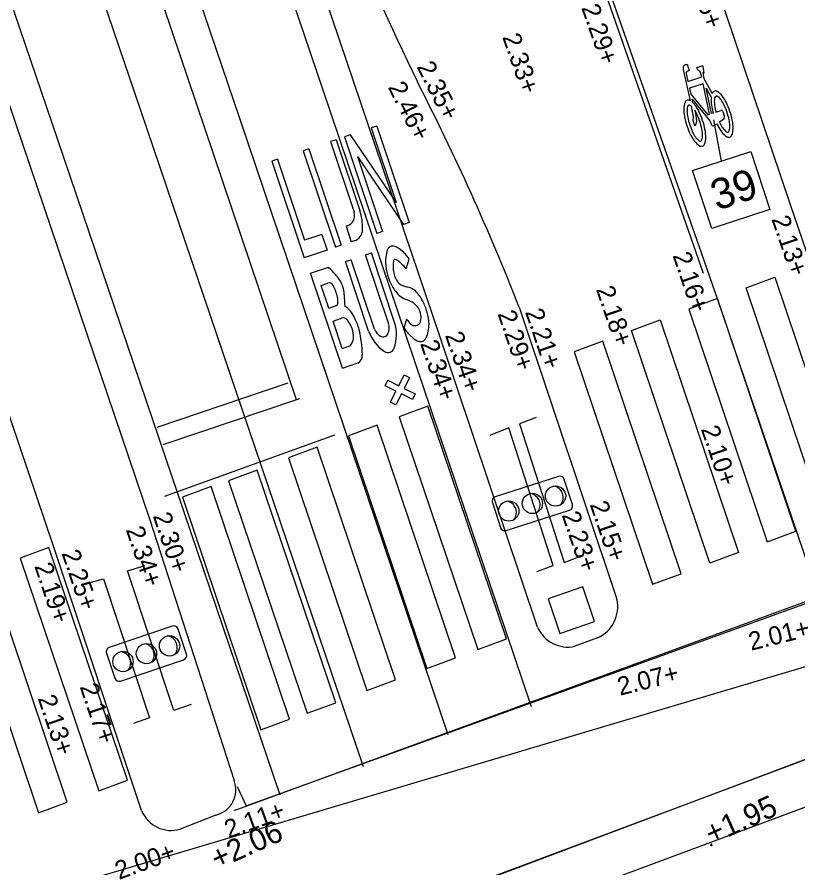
# Model space of a CAD drawing. Extents: x 122462 to 123306, y 485548 to 486417.
# Drawn here: x 122839.17 to 122851.95, y 486070.8 to 486084.73 of the extents above; entities that cross this region are included whole.
import ezdxf

# ---------------------------------------------------------------- set-up
doc = ezdxf.new("R2010")
doc.units = 0
for name, color, linetype in [('B nummers', 7, 'Continuous'), ('B-WE-AL-WERKGRENS-G', 7, 'Continuous'), ('B-WE-IE-MEUBILAIR_WEGMEUBILAIR-S', 7, 'Continuous'), ('B-WE-OG-HOOGTEPUNT-S', 7, 'Continuous'), ('B-WE-OG-TOPOGRAFIE_RAILS-G', 7, 'Continuous'), ('B-WE-VH-KANTOPSLUITING_TROTTOIRBAND_180 200-G', 7, 'Continuous'), ('B-WE-VH-KANTOPSLUITING_TROTTOIRBAND_280 300-G', 7, 'Continuous'), ('B-WE-VH-MATERIAALGRENS-G', 7, 'Continuous'), ('B-WE-VH-MATERIAALGRENS_ASFALT-G', 7, 'Continuous'), ('B-WE-VW-MARKERING_DWARS_DRIEHOEK_3030-G', 7, 'Continuous'), ('B-WE-VW-MARKERING_DWARS_DRIEHOEK_5050-G', 7, 'Continuous'), ('B-WE-VW-MARKERING_DWARS_OVERSTEEK_BLOKSTREEP50-G', 7, 'Continuous'), ('B-WE-VW-MARKERING_DWARS_OVERSTEEK_VOETGANGERS-G', 7, 'Continuous'), ('B-WE-VW-MARKERING_LANGS_STREEP_DOORGETROKKEN_010-G', 7, 'Continuous'), ('B-WE-VW-MARKERING_OVERIG-G', 7, 'Continuous'), ('B-WE-VW-MARKERING_SYMBOOL-S', 7, 'Continuous'), ('B-WE-VW-VERKEERSTEKEN_BEBAKENING-S', 7, 'Continuous'), ('V markering figuratie', 7, 'Continuous'), ('V markering ononderbroken streep 10 cm', 7, 'Continuous'), ('V materiaalscheiding algemeen', 7, 'Continuous'), ('V trottoirband 180-200x250 mm specie', 7, 'Continuous'), ('V zaaglijn', 7, 'Continuous')]:
    doc.layers.add(name, color=color, linetype=linetype)

msp = doc.modelspace()

# ---------------------------------------------------------------- linework, layer by layer
at = {"layer": 'B nummers'}
msp.add_line((122850.702, 486082.373), (122850.572, 486083.049), dxfattribs=at)
msp.add_lwpolyline([(122850.227, 486082.217), (122851.177, 486082.53), (122851.49, 486081.58), (122850.541, 486081.267)], close=True, dxfattribs=at)
at = {"layer": 'B-WE-AL-WERKGRENS-G'}
msp.add_lwpolyline([(122835.324, 486068.154), (122835.77, 486069.249), (122856.52, 486075.417), (122857.417, 486078.187), (122857.632, 486078.279)], dxfattribs=at)
at = {"layer": 'B-WE-IE-MEUBILAIR_WEGMEUBILAIR-S'}
for points in [[(122848.033, 486077.21), (122846.997, 486076.878)], [(122848.259, 486076.751), (122848.127, 486077.161)], [(122846.949, 486076.783), (122847.081, 486076.373)], [(122847.175, 486076.324), (122848.211, 486076.656)], [(122841.711, 486074.757), (122840.68, 486074.41)], [(122841.943, 486074.301), (122841.806, 486074.71)], [(122840.633, 486074.315), (122840.77, 486073.906)], [(122840.865, 486073.859), (122841.896, 486074.206)]]:
    msp.add_lwpolyline(points, dxfattribs=at)
for centre in [(122847.984, 486076.889), (122847.604, 486076.767), (122847.218, 486076.643), (122841.666, 486074.435), (122841.288, 486074.308), (122840.904, 486074.178)]:
    msp.add_circle(centre, 0.166, dxfattribs=at)
for centre, radius, start, end in [((122848.056, 486077.138), 0.075, 17.7843, 107.7843), ((122847.918, 486076.865), 0.191, 321.7347, 78.7082), ((122847.02, 486076.806), 0.075, 107.7843, 197.7843), ((122847.539, 486076.743), 0.191, 321.7347, 78.7082), ((122847.152, 486076.619), 0.191, 321.7347, 78.7082), ((122848.188, 486076.728), 0.075, 287.7843, 17.7843), ((122847.152, 486076.396), 0.075, 197.7843, 287.7843), ((122841.735, 486074.686), 0.075, 18.6288, 108.6288), ((122841.601, 486074.41), 0.191, 322.5792, 79.5527), ((122841.223, 486074.283), 0.191, 322.5792, 79.5527), ((122840.704, 486074.339), 0.075, 108.6288, 198.6288), ((122840.839, 486074.153), 0.191, 322.5792, 79.5527), ((122841.872, 486074.277), 0.075, 288.6288, 18.6288), ((122840.841, 486073.93), 0.075, 198.6288, 288.6288)]:
    msp.add_arc(centre, radius, start, end, dxfattribs=at)
at = {"layer": 'B-WE-OG-HOOGTEPUNT-S'}
for p, q in [((122850.513, 486071.178), (122850.553, 486071.178)), ((122850.533, 486071.198), (122850.533, 486071.158))]:
    msp.add_line(p, q, dxfattribs=at)
at = {"layer": 'B-WE-OG-TOPOGRAFIE_RAILS-G'}
for p, q in [((122836.339, 486106.728), (122844.174, 486083.54)), ((122834.974, 486106.268), (122842.81, 486083.078)), ((122833.474, 486105.961), (122841.189, 486083.208)), ((122832.11, 486105.5), (122839.825, 486082.745)), ((122844.174, 486083.54), (122847.586, 486073.444)), ((122841.189, 486083.208), (122844.833, 486072.459)), ((122842.81, 486083.078), (122846.221, 486072.983)), ((122839.825, 486082.745), (122843.47, 486071.997))]:
    msp.add_line(p, q, dxfattribs=at)
at = {"layer": 'B-WE-VH-KANTOPSLUITING_TROTTOIRBAND_180 200-G'}
for points in [[(122839.772, 486076.05), (122830.973, 486102.107), (122827.132, 486113.429)], [(122831.584, 486105.321), (122832.323, 486103.149), (122836.246, 486091.538), (122841.344, 486076.501)]]:
    msp.add_lwpolyline(points, dxfattribs=at)
at = {"layer": 'B-WE-VH-KANTOPSLUITING_TROTTOIRBAND_280 300-G'}
for points in [[(122852.477, 486079.763), (122851.83, 486081.654)], [(122847.388, 486079.981), (122848.987, 486075.199)], [(122847.69, 486074.741), (122846.099, 486079.474)], [(122841.344, 486076.501), (122842.722, 486072.232)], [(122841.209, 486071.738), (122839.772, 486076.05)], [(122848.672, 486074.567), (122848.301, 486074.429)], [(122842.421, 486071.665), (122841.839, 486071.434)]]:
    msp.add_lwpolyline(points, dxfattribs=at)
for centre, radius, start, end in [((122848.446, 486075.074), 0.555, 294.0282, 12.9869), ((122848.183, 486074.952), 0.536, 203.1975, 282.7013), ((122842.326, 486072.079), 0.425, 282.9548, 21.1207), ((122841.694, 486071.938), 0.525, 202.4416, 286.0401)]:
    msp.add_arc(centre, radius, start, end, dxfattribs=at)
at = {"layer": 'B-WE-VH-MATERIAALGRENS-G'}
for points in [[(122847.668, 486078.173), (122847.395, 486078.072), (122848.126, 486075.803), (122848.41, 486075.911)], [(122847.677, 486075.653), (122847.942, 486075.753), (122847.219, 486078.007), (122846.906, 486077.881)], [(122842.021, 486073.478), (122841.734, 486073.376), (122840.975, 486075.663), (122841.266, 486075.752)], [(122840.308, 486075.456), (122840.587, 486075.534), (122841.339, 486073.256), (122841.077, 486073.166)], [(122843.58, 486069.23), (122844.248, 486069.643), (122855.498, 486073.858), (122856.812, 486074.283)]]:
    msp.add_lwpolyline(points, dxfattribs=at)
at = {"layer": 'B-WE-VH-MATERIAALGRENS_ASFALT-G'}
msp.add_lwpolyline([(122842.771, 486072.134), (122842.922, 486071.816), (122852.301, 486075.213), (122850.64, 486080.102), (122850.333, 486080.977)], dxfattribs=at)
at = {"layer": 'B-WE-VW-MARKERING_DWARS_DRIEHOEK_3030-G'}
msp.add_line((122844.368, 486077.885), (122841.585, 486076.883), dxfattribs=at)
at = {"layer": 'B-WE-VW-MARKERING_DWARS_DRIEHOEK_5050-G'}
msp.add_lwpolyline([(122849.091, 486070.685), (122856.08, 486073.289)], dxfattribs=at)
at = {"layer": 'B-WE-VW-MARKERING_DWARS_OVERSTEEK_BLOKSTREEP50-G'}
for points in [[(122856.039, 486076.609), (122842.72, 486071.737)], [(122844.23, 486069.624), (122855.857, 486074.004)]]:
    msp.add_lwpolyline(points, dxfattribs=at)
at = {"layer": 'B-WE-VW-MARKERING_DWARS_OVERSTEEK_VOETGANGERS-G'}
for points in [[(122851.57, 486080.47), (122852.854, 486076.661), (122852.385, 486076.487), (122851.101, 486080.296)], [(122851.916, 486076.313), (122850.632, 486080.122), (122850.163, 486079.948), (122851.447, 486076.139)], [(122849.694, 486079.774), (122850.978, 486075.965), (122850.509, 486075.791), (122849.225, 486079.6)], [(122850.04, 486075.617), (122848.756, 486079.426), (122848.287, 486079.252), (122849.571, 486075.443)], [(122847.179, 486074.551), (122845.895, 486078.36), (122845.426, 486078.186), (122846.71, 486074.377)], [(122846.348, 486074.241), (122845.064, 486078.05), (122844.595, 486077.876), (122845.879, 486074.067)], [(122845.364, 486073.88), (122844.08, 486077.689), (122843.611, 486077.515), (122844.895, 486073.706)], [(122844.385, 486073.505), (122843.101, 486077.314), (122842.632, 486077.14), (122843.916, 486073.331)], [(122843.63, 486073.237), (122842.346, 486077.046), (122841.877, 486076.872), (122843.161, 486073.063)], [(122840.976, 486072.238), (122839.692, 486076.047), (122839.223, 486075.873), (122840.507, 486072.064)], [(122839.992, 486071.877), (122838.708, 486075.686), (122838.239, 486075.512), (122839.523, 486071.703)]]:
    msp.add_lwpolyline(points, close=True, dxfattribs=at)
at = {"layer": 'B-WE-VW-MARKERING_LANGS_STREEP_DOORGETROKKEN_010-G'}
for points in [[(122842.379, 486082.508), (122834.669, 486105.323), (122830.244, 486118.192), (122825.281, 486132.973), (122822.384, 486141.602), (122818.71, 486152.508)], [(122843.744, 486078.466), (122842.379, 486082.508)]]:
    msp.add_lwpolyline(points, dxfattribs=at)
at = {"layer": 'B-WE-VW-MARKERING_OVERIG-G'}
for p, q in [((122843.602, 486078.734), (122841.459, 486078.01)), ((122843.792, 486078.482), (122841.555, 486077.726))]:
    msp.add_line(p, q, dxfattribs=at)
msp.add_lwpolyline([(122845.193, 486078.694), (122845.237, 486078.784), (122845.416, 486078.694), (122845.506, 486078.873), (122845.595, 486078.828), (122845.506, 486078.649), (122845.684, 486078.56), (122845.64, 486078.47), (122845.461, 486078.56), (122845.371, 486078.381), (122845.282, 486078.426), (122845.371, 486078.605)], close=True, dxfattribs=at)
at = {"layer": 'B-WE-VW-MARKERING_SYMBOOL-S'}
for p, q in [((122845.058, 486082.946), (122844.965, 486082.915)), ((122845.058, 486082.946), (122845.587, 486081.366)), ((122844.965, 486082.915), (122845.374, 486081.693)), ((122844.392, 486082.723), (122844.298, 486082.692)), ((122844.298, 486082.692), (122844.685, 486081.534)), ((122844.392, 486082.723), (122844.779, 486081.566)), ((122844.622, 486082.8), (122844.53, 486082.769)), ((122844.53, 486082.769), (122845.059, 486081.189)), ((122844.622, 486082.8), (122845.374, 486081.693)), ((122843.946, 486082.574), (122843.852, 486082.542)), ((122843.852, 486082.542), (122844.381, 486080.962)), ((122843.946, 486082.574), (122844.475, 486080.994)), ((122843.432, 486082.402), (122843.338, 486082.37)), ((122843.432, 486082.402), (122843.876, 486081.078)), ((122844.743, 486082.446), (122845.153, 486081.221)), ((122844.743, 486082.446), (122845.496, 486081.336)), ((122843.338, 486082.37), (122843.867, 486080.79)), ((122844.574, 486081.311), (122844.554, 486081.305)), ((122844.554, 486081.305), (122844.639, 486081.049)), ((122845.587, 486081.366), (122845.496, 486081.336)), ((122844.158, 486081.172), (122843.876, 486081.078)), ((122844.158, 486081.172), (122844.244, 486080.916)), ((122845.153, 486081.221), (122845.059, 486081.189)), ((122844.689, 486081.065), (122844.639, 486081.049)), ((122844.244, 486080.916), (122843.867, 486080.79)), ((122844.475, 486080.994), (122844.381, 486080.962)), ((122844.874, 486080.838), (122844.969, 486080.87)), ((122845.35, 486079.732), (122844.969, 486080.87)), ((122844.543, 486080.726), (122844.637, 486080.758)), ((122844.924, 486079.588), (122844.543, 486080.726)), ((122845.018, 486079.62), (122844.637, 486080.758)), ((122845.255, 486079.7), (122844.874, 486080.838)), ((122845.539, 486080.607), (122845.589, 486080.769)), ((122843.974, 486080.537), (122844.265, 486080.635)), ((122844.494, 486078.982), (122843.974, 486080.537)), ((122844.149, 486080.336), (122844.257, 486080.372)), ((122844.271, 486079.967), (122844.149, 486080.336)), ((122844.271, 486079.967), (122844.383, 486080.005)), ((122844.343, 486079.753), (122844.48, 486079.799)), ((122844.493, 486079.306), (122844.343, 486079.753)), ((122845.546, 486079.787), (122845.503, 486079.639)), ((122844.493, 486079.306), (122844.616, 486079.347)), ((122844.494, 486078.982), (122844.748, 486079.067))]:
    msp.add_line(p, q, dxfattribs=at)
for centre, radius, start, end in [((122843.91, 486081.275), 0.916, 358.4678, 18.5084), ((122844.518, 486081.479), 0.176, 288.5084, 18.5084), ((122844.625, 486081.256), 0.201, 288.5084, 358.4664), ((122845.783, 486080.743), 0.581, 162.5811, 173.8728), ((122845.323, 486080.884), 0.0987, 55.9572, 161.0302), ((122844.961, 486080.283), 0.8, 47.5739, 58.6429), ((122845.03, 486080.386), 0.678, 34.3623, 45.9404), ((122845.772, 486080.72), 0.573, 171.5189, 191.9729), ((122845.857, 486080.657), 0.534, 170.7646, 192.7272), ((122845.359, 486080.733), 0.0305, 56.6033, 160.3406), ((122845.014, 486080.199), 0.666, 37.8236, 57.0926), ((122843.343, 486079.627), 1.366, 38.078, 47.5423), ((122846.178, 486080.771), 0.981, 189.9642, 201.426), ((122844.033, 486080.161), 0.493, 2.2905, 38.6433), ((122845.658, 486080.596), 0.327, 189.9568, 224.4098), ((122844.281, 486080.307), 0.0697, 25.5776, 109.8117), ((122843.733, 486080.005), 0.695, 11.465, 28.5477), ((122845.909, 486080.668), 0.692, 201.671, 218.1579), ((122845.625, 486080.654), 0.35, 235.0731, 260.6952), ((122845.49, 486079.996), 0.322, 51.1525, 75.9772), ((122846.896, 486080.17), 2.37, 179.7455, 184.1316), ((122845.696, 486080.487), 0.413, 216.6151, 250.1416), ((122845.224, 486079.795), 0.651, 26.0499, 44.0333), ((122844.363, 486080.069), 0.0675, 287.2524, 333.0662), ((122843.947, 486080.051), 0.476, 358.5689, 11.1936), ((122845.445, 486079.751), 0.365, 34.3033, 72.4534), ((122844.943, 486079.636), 0.974, 15.6661, 27.1748), ((122844.301, 486079.639), 0.428, 22.9181, 57.2918), ((122845.475, 486079.814), 0.307, 348.1175, 27.6026), ((122845.068, 486079.663), 0.846, 2.7296, 16.1609), ((122844.508, 486079.719), 0.0849, 34.6771, 108.905), ((122844.176, 486079.453), 0.51, 20.3181, 37.9776), ((122843.664, 486079.297), 1.15, 16.003, 26.2854), ((122845.855, 486079.976), 0.362, 211.5479, 231.3153), ((122845.682, 486079.774), 0.0964, 236.7417, 345.9783), ((122844.227, 486079.495), 0.448, 357.4989, 17.6099), ((122843.187, 486079.232), 1.628, 6.2971, 13.5646), ((122845.232, 486079.712), 0.233, 203.1225, 240.9839), ((122845.028, 486079.645), 0.233, 335.6159, 13.4773), ((122844.681, 486079.531), 0.698, 341.4584, 16.703), ((122846.195, 486080.119), 0.842, 214.7705, 226.9964), ((122845.318, 486079.714), 0.595, 336.9456, 358.9442), ((122844.476, 486079.485), 0.199, 318.6878, 357.2153), ((122845.579, 486079.83), 0.698, 200.1773, 235.4219), ((122845.164, 486079.576), 0.0816, 236.7834, 340.5599), ((122845.897, 486079.771), 0.384, 224.125, 241.991), ((122845.771, 486079.517), 0.101, 237.3653, 339.6796), ((122844.606, 486079.371), 0.0256, 288.7735, 318.6878), ((122842.536, 486079.128), 2.287, 1.7957, 7.0839), ((122844.692, 486079.184), 0.13, 295.5478, 7.0875), ((122845.241, 486079.346), 0.109, 237.4911, 339.9891)]:
    msp.add_arc(centre, radius, start, end, dxfattribs=at)
at = {"layer": 'B-WE-VW-VERKEERSTEKEN_BEBAKENING-S'}
msp.add_lwpolyline([(122848.428, 486075.401), (122847.861, 486075.206), (122848.056, 486074.639), (122848.623, 486074.834)], close=True, dxfattribs=at)
at = {"layer": 'V markering figuratie'}
for points in [[(122850.114, 486083.95), (122850.137, 486083.958), (122850.173, 486083.852), (122850.149, 486083.844)], [(122850.119, 486083.808), (122850.15, 486083.675), (122850.376, 486083.75), (122850.353, 486083.84), (122850.314, 486083.86), (122850.298, 486083.907), (122850.38, 486083.934)], [(122850.396, 486083.926), (122850.408, 486083.813), (122850.392, 486083.821), (122850.411, 486083.723), (122850.547, 486083.479)], [(122850.19, 486083.36), (122850.075, 486083.872), (122850.075, 486083.911)], [(122850.561, 486083.159), (122850.536, 486083.151), (122850.45, 486083.566), (122850.532, 486083.422)], [(122850.233, 486083.326), (122850.219, 486083.388), (122850.51, 486083.033), (122850.528, 486082.978)], [(122850.258, 486082.967), (122850.235, 486083.037), (122850.239, 486083.104), (122850.207, 486083.272)], [(122850.262, 486083.204), (122850.274, 486083.155), (122850.289, 486083.03), (122850.282, 486082.975)], [(122850.608, 486083.175), (122850.689, 486083.202)], [(122850.72, 486083.186), (122850.744, 486083.115), (122850.736, 486083.06), (122850.668, 486083.009)], [(122850.575, 486082.955), (122850.625, 486082.984)]]:
    msp.add_lwpolyline(points, dxfattribs=at)
msp.add_lwpolyline([(122850.199, 486083.47), (122850.478, 486083.131), (122850.501, 486083.139), (122850.4, 486083.64), (122850.176, 486083.566)], close=True, dxfattribs=at)
for centre, radius, start, end in [((122850.114, 486083.911), 0.0392, 89.9535, 179.9535), ((122850.386, 486083.925), 0.0104, 5.8596, 120.9172), ((122850.163, 486083.802), 0.045, 108.3884, 171.3349), ((122850.601, 486083.467), 0.0549, 108.3884, 158.6996), ((122850.601, 486083.467), 0.0549, 58.0772, 108.3884), ((122850.468, 486083.253), 0.307, 37.3588, 58.0772), ((122850.154, 486083.318), 0.0549, 108.3884, 158.6996), ((122850.154, 486083.318), 0.0549, 58.0772, 108.3884), ((122850.021, 486083.104), 0.307, 56.5158, 58.0772), ((122850.836, 486083.375), 0.307, 171.1742, 179.418), ((122851.17, 486083.372), 0.641, 179.418, 190.2848), ((122850.836, 486083.375), 0.307, 158.6996, 160.261), ((122850.847, 486083.344), 0.265, 164.3305, 182.7462), ((122850.621, 486083.407), 0.0309, 108.3884, 164.3305), ((122850.621, 486083.407), 0.0309, 52.4463, 108.3884), ((122850.478, 486083.221), 0.265, 34.0307, 52.4463), ((122850.206, 486083.038), 0.594, 25.004, 34.0307), ((122850.202, 486083.05), 0.641, 26.492, 37.3588), ((122850.389, 486083.227), 0.307, 158.6996, 179.418), ((122850.723, 486083.223), 0.641, 179.418, 190.2848), ((122850.4, 486083.195), 0.265, 164.3305, 182.7462), ((122850.174, 486083.259), 0.0309, 108.3884, 164.3305), ((122850.174, 486083.259), 0.0309, 52.4463, 108.3884), ((122850.031, 486083.073), 0.265, 48.633, 52.4463), ((122850.021, 486083.104), 0.307, 37.3588, 46.2613), ((122849.756, 486082.902), 0.641, 26.492, 37.3588), ((122851.672, 486083.463), 1.151, 190.2848, 195.3042), ((122851.174, 486083.36), 0.594, 182.7462, 191.7728), ((122851.674, 486083.464), 1.104, 191.7728, 195.1742), ((122849.743, 486082.822), 1.104, 18.3884, 25.004), ((122849.746, 486082.823), 1.151, 18.3884, 26.492), ((122851.225, 486083.314), 1.151, 190.2848, 198.3884), ((122850.728, 486083.211), 0.594, 182.7462, 191.7728), ((122851.228, 486083.315), 1.104, 191.7728, 198.3884), ((122849.759, 486082.889), 0.594, 25.004, 32.0851), ((122849.296, 486082.673), 1.104, 18.3884, 25.004), ((122849.299, 486082.674), 1.151, 18.3884, 26.492), ((122850.697, 486083.178), 0.0248, 18.3884, 108.3884), ((122849.743, 486082.822), 1.104, 11.7728, 18.3884), ((122849.746, 486082.823), 1.151, 10.2848, 18.3884), ((122851.225, 486083.314), 1.151, 198.3884, 206.492), ((122851.228, 486083.315), 1.104, 198.3884, 205.004), ((122850.267, 486082.966), 0.00923, 171.8234, 314.9535), ((122850.254, 486082.979), 0.0277, 314.9535, 351.8234), ((122849.296, 486082.673), 1.104, 11.7728, 18.3884), ((122849.299, 486082.674), 1.151, 10.2848, 18.3884), ((122850.559, 486082.982), 0.0313, 186.2372, 300.5396), ((122851.672, 486083.463), 1.151, 204.5795, 206.492), ((122851.215, 486083.235), 0.641, 206.492, 217.3588), ((122851.674, 486083.464), 1.104, 204.2942, 205.004), ((122851.212, 486083.248), 0.594, 205.004, 214.0307), ((122850.243, 486082.926), 0.594, 2.7462, 11.7728), ((122850.571, 486082.942), 0.265, 344.3305, 2.7462), ((122850.248, 486082.914), 0.641, 359.418, 10.2848), ((122850.765, 486083.1), 0.594, 205.004, 214.0307), ((122849.796, 486082.777), 0.594, 2.7462, 11.7728), ((122849.801, 486082.765), 0.641, 359.418, 10.2848), ((122850.95, 486083.033), 0.307, 217.3588, 238.0772), ((122850.939, 486083.064), 0.265, 214.0307, 232.4463), ((122850.797, 486082.878), 0.0309, 232.4463, 288.3884), ((122850.797, 486082.878), 0.0309, 288.3884, 344.3305), ((122850.582, 486082.91), 0.307, 338.6996, 359.418), ((122850.768, 486083.087), 0.641, 206.492, 217.3588), ((122850.503, 486082.884), 0.307, 217.3588, 238.0772), ((122850.493, 486082.916), 0.265, 214.0307, 232.4463), ((122850.35, 486082.73), 0.0309, 232.4463, 288.3884), ((122850.35, 486082.73), 0.0309, 288.3884, 344.3305), ((122850.124, 486082.793), 0.265, 344.3305, 2.7462), ((122850.135, 486082.762), 0.307, 338.6996, 359.418), ((122850.816, 486082.819), 0.0549, 238.0772, 288.3884), ((122850.816, 486082.819), 0.0549, 288.3884, 338.6996), ((122850.37, 486082.67), 0.0549, 238.0772, 288.3884), ((122850.37, 486082.67), 0.0549, 288.3884, 338.6996)]:
    msp.add_arc(centre, radius, start, end, dxfattribs=at)
at = {"layer": 'V markering ononderbroken streep 10 cm'}
msp.add_lwpolyline([(122847.233, 486089.613), (122847.251, 486089.56), (122850.402, 486080.536)], dxfattribs=at)
at = {"layer": 'V materiaalscheiding algemeen'}
msp.add_lwpolyline([(122850.333, 486080.977), (122847.321, 486089.552), (122845.733, 486094.267), (122845.621, 486094.487), (122845.512, 486094.45)], dxfattribs=at)
at = {"layer": 'V trottoirband 180-200x250 mm specie'}
msp.add_lwpolyline([(122851.83, 486081.654), (122846.225, 486098.276), (122841.156, 486113.188), (122837.659, 486123.568)], dxfattribs=at)
for centre, radius, start, end in [((122894.37, 486107.307), 54.085, 199.521, 205.9131), ((122810.051, 486065.345), 40.103, 21.4053, 27.1922)]:
    msp.add_arc(centre, radius, start, end, dxfattribs=at)
at = {"layer": 'V zaaglijn'}
msp.add_line((122846.099, 486079.474), (122837.702, 486104.29), dxfattribs=at)

# ---------------------------------------------------------------- texts
at = {"layer": 'B nummers'}
msp.add_text('39', height=0.5, rotation=18.2603, dxfattribs=at).set_placement((122850.625, 486081.558))
at = {"layer": 'B-WE-OG-HOOGTEPUNT-S'}
for s, height, rotation, p in [('2.25+', 0.3, 288.6343, (122850.127, 486085.479)), ('2.29+', 0.3, 289.2482, (122848.402, 486084.886)), ('2.33+', 0.3, 289.2482, (122847.108, 486084.407)), ('2.35+', 0.3, 296.6341, (122845.705, 486083.919)), ('2.46+', 0.3, 296.6341, (122845.234, 486083.584)), ('2.13+', 0.3, 288.8882, (122851.514, 486081.426)), ('2.16+', 0.3, 288.8882, (122849.896, 486080.829)), ('2.18+', 0.3, 288.8882, (122848.643, 486080.274)), ('2.29+', 0.3, 288.8882, (122847.031, 486079.874)), ('2.21+', 0.3, 288.8882, (122847.482, 486079.903)), ('2.34+', 0.3, 288.8882, (122846.171, 486079.523)), ('2.34+', 0.3, 288.8882, (122845.764, 486079.387)), ('2.10+', 0.3, 288.8882, (122850.359, 486077.987)), ('2.15+', 0.3, 288.8882, (122848.541, 486076.751)), ('2.30+', 0.3, 288.6589, (122841.389, 486076.566)), ('2.23+', 0.3, 288.8882, (122848.081, 486076.581)), ('2.34+', 0.3, 288.6589, (122840.948, 486076.338)), ('2.25+', 0.3, 288.6589, (122839.896, 486075.955)), ('2.19+', 0.3, 288.6589, (122839.45, 486075.742)), ('2.01+', 0.3, 14.013, (122851.184, 486074.354)), ('2.07+', 0.3, 14.013, (122849.038, 486073.618)), ('2.17+', 0.3, 288.6589, (122840.193, 486073.768)), ('2.13+', 0.3, 288.6589, (122839.505, 486073.579)), ('+1.95', 0.36, 24.1747, (122850.533, 486071.178)), ('2.11+', 0.3, 20.0958, (122842.631, 486071.277)), ('+2.06', 0.36, 24.1747, (122842.443, 486070.768)), ('+2.06', 0.36, 24.1747, (122842.444, 486070.768)), ('2.00+', 0.3, 20.0958, (122840.838, 486070.603))]:
    msp.add_text(s, height=height, rotation=rotation, dxfattribs=at).set_placement(p)

doc.saveas('drawing.dxf')
